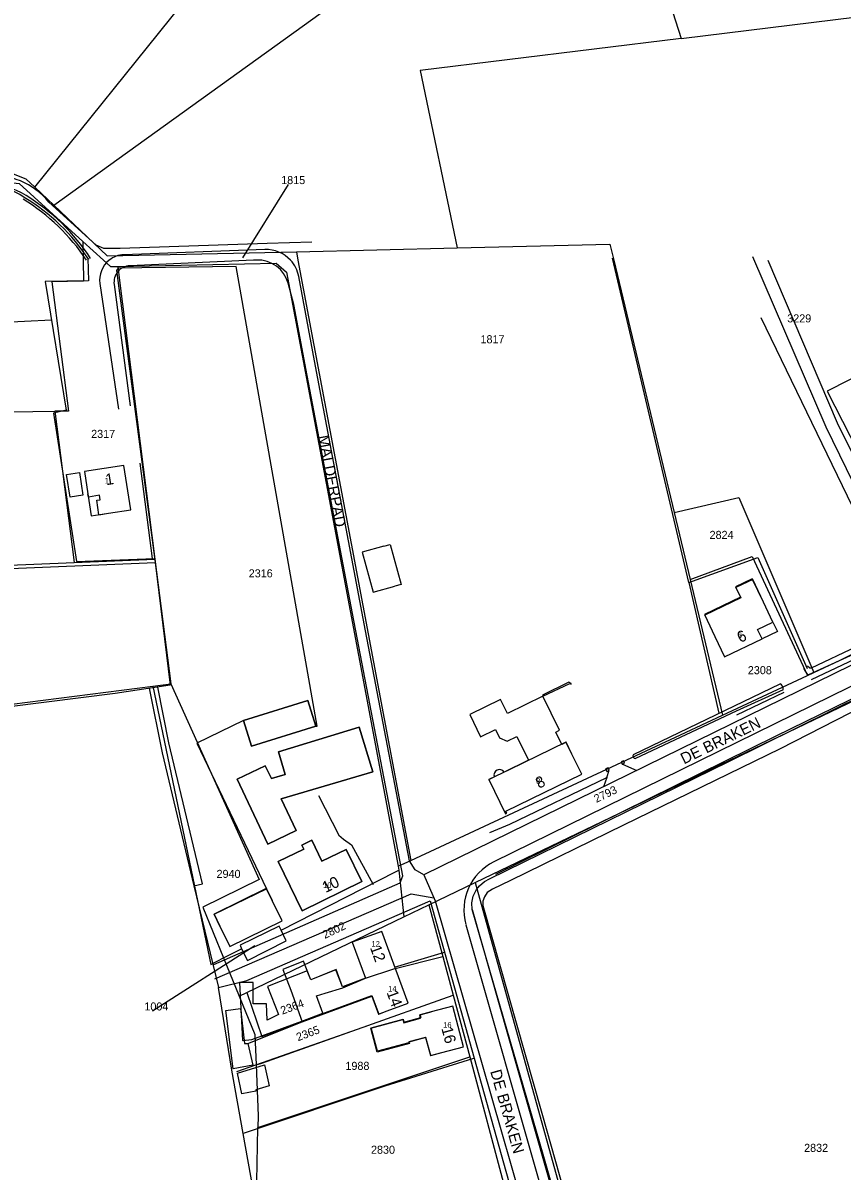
# Model space of a CAD drawing. Extents: x 148816 to 151297, y 399515 to 402500.
# Drawn here: x 149177.6 to 149360.4, y 400296.7 to 400552.9 of the extents above; entities that cross this region are included whole.
import ezdxf

# ---------------------------------------------------------------- set-up
doc = ezdxf.new("R2010")
doc.units = 0
for name, color, linetype in [('B01 Hoofdgebouw  [D] Norm', 7, 'Continuous'), ('B01 Hoofdgebouw  [T] Norm', 7, 'Continuous'), ('B01 hoofgebouw', 7, 'Continuous'), ('B02 Bijgebouw  [D] Norm', 7, 'Continuous'), ('B02 Bijgebouw  [T] Norm', 7, 'Continuous'), ('G01 perceelsgrens', 7, 'Continuous'), ('Q05 Bomenrij  [D] Gem', 7, 'Continuous'), ('T04 Haag heg  [D] Gem', 7, 'Continuous'), ('T09 Insteek water  [D] Norm', 7, 'Continuous'), ('T09 Insteek water  [T] Norm', 7, 'Continuous'), ('V00 Kant verharding algemeen  [T] Norm', 7, 'Continuous'), ('V06 Kant onverhard  [D] Norm', 7, 'Continuous'), ('V06 Kant onverhard  [T] Gem', 7, 'Continuous'), ('Z01 perceelnummer', 7, 'Continuous'), ('Z02 huisnummer', 7, 'Continuous'), ('Z02 Huisnummer  [Tekst] Norm', 7, 'Continuous'), ('Z06 straatnaam', 7, 'Continuous')]:
    doc.layers.add(name, color=color, linetype=linetype)

msp = doc.modelspace()

# ---------------------------------------------------------------- linework, layer by layer
at = {"layer": 'B01 Hoofdgebouw  [D] Norm'}
for p, q in [((149192.17, 400447.14), (149192.05, 400447.87)), ((149194.67, 400447.54), (149192.17, 400447.14)), ((149194.03, 400446.44), (149194.82, 400446.56)), ((149194.54, 400443.21), (149194.03, 400446.44)), ((149194.82, 400446.56), (149194.67, 400447.54)), ((149220.26, 400354.03), (149231.91, 400359.75)), ((149231.91, 400359.75), (149233.22, 400357.08)), ((149221.56, 400351.36), (149220.26, 400354.03)), ((149237.4, 400337.09), (149239.9, 400330.02)), ((149239.9, 400330.02), (149255.44, 400335.77)), ((149255.44, 400335.77), (149256.93, 400331.73)), ((149256.93, 400331.73), (149258.9, 400332.46)), ((149255.24, 400328.64), (149262.39, 400330.56)), ((149262.39, 400330.56), (149262.6, 400329.81)), ((149262.6, 400329.81), (149266.35, 400330.82)), ((149266.14, 400331.56), (149268.68, 400332.24)), ((149266.35, 400330.82), (149266.14, 400331.56)), ((149256.68, 400323.3), (149255.24, 400328.64)), ((149263.83, 400325.22), (149256.68, 400323.3)), ((149267.51, 400326.51), (149263.75, 400325.49)), ((149263.75, 400325.49), (149263.83, 400325.22)), ((149268.6, 400322.49), (149267.51, 400326.51)), ((149268.6, 400322.49), (149271.11, 400323.18))]:
    msp.add_line(p, q, dxfattribs=at)
for points in [[(149258.13, 400436.16), (149259.56, 400436.55), (149262, 400427.61), (149260.57, 400427.23)], [(149342.86, 400423.72), (149340.48, 400428.73), (149336.73, 400426.94), (149337.82, 400424.65), (149329.76, 400420.81), (149332.04, 400416.02)], [(149293.64, 400402.68), (149299.66, 400405.52), (149299.94, 400405.36), (149299.99, 400405.52), (149299.46, 400405.82), (149293.58, 400402.96), (149293.64, 400402.68)], [(149300.11, 400389.77), (149298.81, 400392.41), (149297.86, 400391.95), (149296.52, 400394.71), (149297.33, 400395.11), (149293.64, 400402.68), (149285.71, 400398.81), (149284.19, 400401.94), (149277.33, 400398.6), (149279.75, 400393.65), (149283.07, 400395.27), (149283.99, 400393.39), (149285.68, 400392.69), (149287.81, 400393.73), (149290.42, 400388.39), (149284.98, 400385.74)]]:
    msp.add_lwpolyline(points, dxfattribs=at)
msp.add_arc((149283.94, 400385.12), 1.22, 30.8176, 201.2191, dxfattribs=at)
at = {"layer": 'B01 Hoofdgebouw  [T] Norm'}
for p, q in [((149200.07, 400454.19), (149191.28, 400452.81)), ((149191.28, 400452.81), (149192.05, 400447.87)), ((149201.62, 400444.32), (149200.07, 400454.19)), ((149196.68, 400443.54), (149201.62, 400444.32)), ((149258.13, 400436.16), (149253.31, 400434.85)), ((149253.31, 400434.85), (149255.75, 400425.91)), ((149255.75, 400425.91), (149260.57, 400427.23)), ((149345, 400419.2), (149342.86, 400423.72)), ((149341.57, 400417.57), (149345, 400419.2)), ((149342.56, 400415.48), (149341.57, 400417.57)), ((149332.04, 400416.02), (149334.19, 400411.5)), ((149334.19, 400411.5), (149342.56, 400415.48)), ((149241.16, 400401.72), (149226.82, 400397.28)), ((149242.93, 400395.98), (149241.16, 400401.72)), ((149226.82, 400397.28), (149228.57, 400391.56)), ((149228.57, 400391.56), (149242.93, 400395.98)), ((149234.59, 400390.28), (149252.66, 400395.76)), ((149252.66, 400395.76), (149255.67, 400385.83)), ((149236.12, 400385.24), (149234.59, 400390.28)), ((149302.3, 400385.27), (149300.11, 400389.77)), ((149225.4, 400384.19), (149231.68, 400387.17)), ((149231.68, 400387.17), (149233.04, 400384.31)), ((149232.27, 400369.68), (149225.4, 400384.19)), ((149233.04, 400384.31), (149236.12, 400385.24)), ((149255.67, 400385.83), (149235.19, 400379.81)), ((149281.58, 400384.08), (149282.8, 400384.68)), ((149281.58, 400384.08), (149285.3, 400376.44)), ((149285.37, 400377.03), (149302.3, 400385.27)), ((149235.19, 400379.81), (149238.58, 400372.7)), ((149285.3, 400376.44), (149285.59, 400376.58)), ((149285.59, 400376.58), (149285.37, 400377.03)), ((149238.58, 400372.7), (149232.27, 400369.68)), ((149240.26, 400368.57), (149234.57, 400365.78)), ((149242.04, 400370.55), (149239.82, 400369.46)), ((149239.82, 400369.46), (149240.26, 400368.57)), ((149244.32, 400365.89), (149242.04, 400370.55)), ((149249.7, 400368.52), (149244.32, 400365.89)), ((149253.22, 400361.34), (149249.7, 400368.52)), ((149234.57, 400365.78), (149239.94, 400354.82)), ((149239.94, 400354.82), (149253.22, 400361.34)), ((149235.42, 400352.59), (149233.22, 400357.08)), ((149221.56, 400351.36), (149223.77, 400346.87)), ((149223.77, 400346.87), (149235.42, 400352.59)), ((149257.66, 400350.22), (149251.09, 400347.78)), ((149251.09, 400347.78), (149254.05, 400339.77)), ((149263.59, 400334.2), (149257.66, 400350.22)), ((149240.2, 400343.55), (149235.57, 400341.72)), ((149241.84, 400339.41), (149240.2, 400343.55)), ((149235.57, 400341.72), (149237.4, 400337.09)), ((149247.4, 400341.62), (149241.84, 400339.41)), ((149248.89, 400337.86), (149247.4, 400341.62)), ((149254.05, 400339.77), (149248.89, 400337.86)), ((149258.9, 400332.46), (149263.59, 400334.2)), ((149273.51, 400333.54), (149268.68, 400332.24)), ((149275.94, 400324.48), (149273.51, 400333.54)), ((149271.11, 400323.18), (149275.94, 400324.48))]:
    msp.add_line(p, q, dxfattribs=at)
at = {"layer": 'B01 hoofgebouw'}
for points in [[(149196.68, 400443.54), (149201.62, 400444.32), (149200.07, 400454.19), (149191.28, 400452.81), (149192.05, 400447.87)], [(149192.05, 400447.87), (149192.82, 400442.93), (149196.68, 400443.54)], [(149258.13, 400436.16), (149253.31, 400434.85), (149255.75, 400425.91), (149260.57, 400427.23)], [(149258.13, 400436.16), (149259.56, 400436.55), (149262, 400427.61), (149260.57, 400427.23)], [(149342.86, 400423.72), (149340.34, 400428.89), (149336.65, 400427.1), (149337.76, 400424.81), (149329.71, 400420.91), (149332.04, 400416.02)], [(149332.04, 400416.02), (149334.19, 400411.5), (149342.56, 400415.48), (149341.57, 400417.57), (149345, 400419.2), (149342.86, 400423.72)], [(149345, 400419.2), (149346, 400417.12), (149342.56, 400415.48)], [(149241.16, 400401.72), (149242.93, 400395.98), (149228.57, 400391.56), (149226.82, 400397.28), (149241.16, 400401.72)], [(149235.19, 400379.81), (149255.67, 400385.83), (149252.66, 400395.76), (149234.59, 400390.28), (149236.12, 400385.24), (149233.04, 400384.31), (149231.68, 400387.17), (149225.4, 400384.19), (149232.27, 400369.68), (149238.58, 400372.7), (149235.19, 400379.81)], [(149300.11, 400389.77), (149298.8, 400392.46), (149286.08, 400386.27)], [(149286.08, 400386.27), (149281.58, 400384.08), (149285.3, 400376.44), (149285.59, 400376.58), (149285.37, 400377.03), (149302.3, 400385.27), (149300.11, 400389.77)], [(149253.22, 400361.34), (149239.94, 400354.82), (149234.57, 400365.78), (149240.26, 400368.57), (149239.82, 400369.46), (149242.04, 400370.55), (149244.32, 400365.89), (149249.7, 400368.52), (149253.22, 400361.34)], [(149233.22, 400357.08), (149231.9, 400359.77), (149220.24, 400354.05), (149221.56, 400351.36)], [(149221.56, 400351.36), (149223.77, 400346.87), (149235.42, 400352.59), (149233.22, 400357.08)], [(149258.9, 400332.46), (149263.59, 400334.2), (149257.66, 400350.22), (149251.09, 400347.78), (149254.05, 400339.77), (149248.89, 400337.86), (149247.46, 400341.7), (149241.84, 400339.41), (149241.04, 400341.43)], [(149241.04, 400341.43), (149232.18, 400337.91), (149234.65, 400331.67), (149232.12, 400330.44), (149231.94, 400334.08), (149228.96, 400334.08), (149228.96, 400338.8), (149225.94, 400338.8), (149226.61, 400325.85), (149228.68, 400326.08), (149255.48, 400335.91), (149257.02, 400331.77), (149258.9, 400332.46)], [(149255.48, 400335.91), (149257.02, 400331.77)], [(149257.02, 400331.77), (149258.9, 400332.46)], [(149271.11, 400323.18), (149275.94, 400324.48), (149273.51, 400333.54), (149268.68, 400332.24)], [(149267.47, 400326.56), (149263.68, 400325.54), (149263.73, 400325.36), (149256.71, 400323.48), (149255.31, 400328.7), (149262.45, 400330.61), (149262.62, 400329.97), (149266.38, 400330.98)], [(149268.68, 400332.24), (149266.22, 400331.58), (149266.38, 400330.98)], [(149267.47, 400326.56), (149268.56, 400322.5), (149271.11, 400323.18)]]:
    msp.add_lwpolyline(points, dxfattribs=at)
at = {"layer": 'B02 Bijgebouw  [D] Norm'}
for p, q in [((149194.54, 400443.21), (149196.68, 400443.54)), ((149222.85, 400332.56), (149226.12, 400332.98)), ((149224.5, 400319.57), (149222.85, 400332.56)), ((149226.12, 400332.98), (149227.02, 400325.17)), ((149227.02, 400325.17), (149227.81, 400325.18)), ((149227.81, 400325.18), (149228.9, 400320.33)), ((149228.9, 400320.33), (149224.5, 400319.57)), ((149225.47, 400318.59), (149231.49, 400320.43)), ((149231.49, 400320.43), (149232.56, 400315.78)), ((149226.44, 400313.93), (149225.47, 400318.59)), ((149229.58, 400314.53), (149226.44, 400313.93)), ((149232.56, 400315.78), (149229.58, 400314.88)), ((149229.58, 400314.88), (149229.58, 400314.53))]:
    msp.add_line(p, q, dxfattribs=at)
msp.add_lwpolyline([(149190.16, 400452.64), (149190.95, 400447.55), (149188.09, 400447.11), (149187.3, 400452.19)], close=True, dxfattribs=at)
at = {"layer": 'B02 Bijgebouw  [T] Norm'}
for p, q in [((149346, 400417.12), (149342.56, 400415.48)), ((149345, 400419.2), (149346, 400417.12))]:
    msp.add_line(p, q, dxfattribs=at)
at = {"layer": 'G01 perceelsgrens'}
for points in [[(149180.19, 400516.31), (149213.06, 400557.06), (149196.04, 400570.17), (149238.55, 400620.73), (149227.81, 400632.6)], [(149184.44, 400512.29), (149334.84, 400620.55)], [(149318.65, 400571.94), (149317.55, 400571.33), (149324.53, 400549.48)], [(149324.53, 400549.48), (149363.82, 400554.29)], [(149324.53, 400549.48), (149266.28, 400542.34), (149274.48, 400502.75)], [(149089.69, 400519.57), (149174.3, 400519.7), (149178.2, 400518.19), (149180.19, 400516.31)], [(149056.63, 400500.21), (149067.41, 400514.08), (149073.98, 400517.68), (149172.14, 400517.66), (149176.72, 400517.11), (149190.94, 400504.19)], [(149180.19, 400516.31), (149184.44, 400512.29)], [(149184.44, 400512.29), (149196.41, 400500.99)], [(149190.94, 400504.19), (149195.55, 400500)], [(149190.94, 400504.19), (149191, 400500)], [(149196.41, 400500.99), (149238.62, 400501.86)], [(149238.62, 400501.86), (149274.48, 400502.75)], [(149238.62, 400501.86), (149238.97, 400500)], [(149274.48, 400502.75), (149308.62, 400503.59), (149309.48, 400500)], [(149191, 400500), (149191.08, 400495.29)], [(149195.55, 400500), (149197.14, 400498.56)], [(149198.72, 400498.59), (149234.08, 400499.32), (149236.44, 400497.36), (149261.37, 400364.74)], [(149238.97, 400500), (149264.18, 400366.05)], [(149309.48, 400500), (149322.96, 400443.67)], [(149197.14, 400498.56), (149198.72, 400498.59)], [(149198.72, 400498.59), (149199.12, 400495.45), (149207.05, 400433.26)], [(149191.08, 400495.29), (149184.05, 400495.15), (149187.71, 400466.34), (149184.72, 400466.29)], [(149369.79, 400477.28), (149357.4, 400470.9)], [(149357.4, 400470.9), (149357.12, 400470.76)], [(149357.12, 400470.76), (149363.92, 400457.4)], [(149052.1, 400464.33), (149184.72, 400466.29)], [(149184.72, 400466.29), (149189.03, 400432.52)], [(149322.96, 400443.67), (149337.35, 400447.03), (149354.16, 400407.99)], [(149322.96, 400443.67), (149326.53, 400428.76)], [(149028.49, 400425.95), (149189.03, 400432.52)], [(149189.03, 400432.52), (149207.05, 400433.26)], [(149207.05, 400433.26), (149210.62, 400405.48)], [(149326.53, 400428.76), (149340.33, 400433.89), (149352.72, 400407.32)], [(149326.53, 400428.76), (149333.74, 400398.47)], [(149354.16, 400407.99), (149359.85, 400410.65), (149382.09, 400421.75)], [(149278.52, 400361.09), (149380.61, 400410.15)], [(149333.74, 400398.47), (149352.72, 400407.32)], [(149352.72, 400407.32), (149354.16, 400407.99)], [(149136.54, 400395.98), (149206.59, 400404.96)], [(149206.59, 400404.96), (149210.62, 400405.48)], [(149206.59, 400404.96), (149219.52, 400342.86), (149222.36, 400344.3)], [(149210.62, 400405.48), (149230.3, 400361.77), (149217.73, 400355.6)], [(149264.18, 400366.05), (149324.39, 400394.11), (149333.74, 400398.47)], [(149261.37, 400364.74), (149264.18, 400366.05)], [(149235.2, 400350.51), (149260.76, 400363.52), (149261.46, 400363.88)], [(149261.37, 400364.74), (149261.46, 400363.88)], [(149261.46, 400363.88), (149262.59, 400353.43)], [(149268.19, 400356.12), (149278.52, 400361.09)], [(149278.52, 400361.09), (149332.49, 400166.69)], [(149217.73, 400355.6), (149222.36, 400344.3)], [(149262.59, 400353.43), (149268.19, 400356.12)], [(149268.19, 400356.12), (149271.3, 400344.58)], [(149227.55, 400336.59), (149262.59, 400353.43)], [(149235.2, 400350.51), (149234.8, 400351.37), (149226.08, 400347.16), (149226.39, 400346.34)], [(149226.39, 400346.34), (149227.67, 400343.7), (149236.31, 400348.08), (149235.2, 400350.51)], [(149222.36, 400344.3), (149226.39, 400346.34)], [(149222.36, 400344.3), (149225.86, 400335.78)], [(149248.98, 400337.62), (149254.05, 400339.77), (149260.35, 400341.88), (149271.3, 400344.58)], [(149271.3, 400344.58), (149273.61, 400335.96)], [(149245.02, 400336.44), (149248.98, 400337.62)], [(149225.86, 400335.78), (149227.55, 400336.59)], [(149225.86, 400335.78), (149229.37, 400327.22), (149229.64, 400320.41)], [(149227.55, 400336.59), (149230.9, 400326.76), (149244.53, 400331.98), (149243.11, 400335.87), (149245.02, 400336.44)], [(149229.64, 400320.41), (149230.87, 400320.84), (149273.61, 400335.96)], [(149273.61, 400335.96), (149277.3, 400322.23)], [(149230.04, 400306.45), (149277.3, 400322.23)], [(149277.3, 400322.23), (149285.18, 400292.91)], [(149229.64, 400320.41), (149230.1, 400309.04), (149230.04, 400306.45)], [(149229.6, 400286.34), (149230.04, 400306.45)]]:
    msp.add_lwpolyline(points, dxfattribs=at)
at = {"layer": 'Q05 Bomenrij  [D] Gem'}
msp.add_line((149277.84, 400355.1), (149330.67, 400169.78), dxfattribs=at)
for points in [[(149353.58, 400406.45), (149375.77, 400416.93)], [(149283.13, 400363.02), (149345.74, 400393.85), (149378.31, 400409.77)], [(149336.9, 400398.57), (149347.53, 400403.59)]]:
    msp.add_lwpolyline(points, dxfattribs=at)
at = {"layer": 'T04 Haag heg  [D] Gem'}
for p, q in [((149061.52, 400480.62), (149183.93, 400486.66)), ((149260.52, 400342.22), (149271.71, 400345.57)), ((149227.81, 400325.18), (149239.9, 400330.02)), ((149225.29, 400318.97), (149254.98, 400329.33)), ((149258.41, 400315.74), (149278.24, 400321.91)), ((149226.79, 400305.18), (149258.41, 400315.74))]:
    msp.add_line(p, q, dxfattribs=at)
for points in [[(149242.93, 400395.98), (149243.24, 400396.03), (149225.18, 400498.63), (149198.83, 400498.2), (149198.48, 400497.69), (149207.08, 400432.57), (149210.46, 400405.16), (149198.14, 400403.32), (149127.94, 400394.45), (149010.54, 400391.99), (149029.14, 400425.2), (149030.1, 400427.57), (149061.49, 400480.64), (149066.81, 400490.85), (149054.98, 400500.07)], [(149192.05, 400500.48), (149192.21, 400495.38), (149182.54, 400495.25), (149187.23, 400466.56), (149184.42, 400465.87), (149189.54, 400432.75), (149206.92, 400433.43)], [(149203.66, 400454.7), (149206.39, 400433.45)], [(149029.14, 400425.2), (149207.08, 400432.54)], [(149326.24, 400428.04), (149341.59, 400433.67), (149352.62, 400408.9)], [(149326.24, 400428.04), (149332.91, 400398.92)], [(149281.79, 400372.26), (149286.24, 400374.15), (149307.88, 400384.56)], [(149215.69, 400360.35), (149221.2, 400337.72)], [(149292.55, 400271.01), (149235.22, 400257.75), (149233.43, 400267.82), (149226.74, 400305.11), (149224.17, 400319.26), (149221.2, 400337.72), (149227.58, 400339.28), (149268.46, 400357.03), (149278.32, 400321.93), (149292.55, 400270.98)]]:
    msp.add_lwpolyline(points, dxfattribs=at)
at = {"layer": 'T09 Insteek water  [D] Norm'}
for p, q in [((149326.24, 400428.04), (149309.17, 400500.45)), ((149375.06, 400419.5), (149342.38, 400487.11))]:
    msp.add_line(p, q, dxfattribs=at)
for centre, radius, start, end in [((149169.56, 400501.79), 14.77, 55.8587, 91.8562), ((149154.77, 400475.62), 44.3, 33.411, 58.9922), ((149154.77, 400475.62), 44.8, 33.1765, 58.9922)]:
    msp.add_arc(centre, radius, start, end, dxfattribs=at)
at = {"layer": 'T09 Insteek water  [T] Norm'}
for points in [[(149352.72, 400409.51), (149353.26, 400409), (149353.64, 400409.01), (149373.66, 400418.55), (149373.86, 400418.94), (149374.14, 400419.37), (149374.12, 400419.85), (149373.86, 400420.21)], [(149375.16, 400420.92), (149375.74, 400420.06), (149376.2, 400419.37), (149376.28, 400418.81), (149376.33, 400418.38), (149375.95, 400417.97), (149352.9, 400407.48)], [(149285.53, 400363.83), (149335.12, 400388.12), (149365.53, 400403.12), (149383.75, 400411.93)], [(149385.05, 400410.38), (149362.13, 400398.9), (149346.58, 400390.98), (149311.67, 400373.89), (149286.44, 400361.54)], [(149205.77, 400404.48), (149208.68, 400390.1), (149215.69, 400360.35), (149217.64, 400360.83), (149210.17, 400392.28), (149207.65, 400404.75)], [(149313.85, 400389.68), (149346.63, 400405.49)], [(149347.29, 400404.14), (149336.77, 400399.38), (149314.28, 400388.79)], [(149308.14, 400250.09), (149303.26, 400267.13), (149293.67, 400300.42), (149285.58, 400328.43), (149277.85, 400355.13), (149277.75, 400356.6), (149278.09, 400358.08), (149278.81, 400359.53), (149279.51, 400360.4), (149280.62, 400361.33), (149281.71, 400361.95), (149285.53, 400363.83)], [(149286.44, 400361.54), (149282.37, 400359.62), (149281.21, 400358.87), (149280.58, 400357.95), (149280.21, 400356.96), (149280.27, 400355.97), (149293.39, 400309.65), (149310.3, 400249.91)]]:
    msp.add_lwpolyline(points, dxfattribs=at)
for centre, radius, start, end in [((149351.54, 400408.94), 0.452, 337.9908, 35.475), ((149354.55, 400409.66), 2.74, 198.9701, 232.9794), ((149345.99, 400404.34), 1.31, 351.3506, 60.9257), ((149314.31, 400389.35), 0.565, 144.9743, 266.8596)]:
    msp.add_arc(centre, radius, start, end, dxfattribs=at)
at = {"layer": 'V00 Kant verharding algemeen  [T] Norm'}
for p, q in [((149242.06, 400504.04), (149232.07, 400503.72)), ((149195.64, 400502.58), (149193.93, 400503.35)), ((149199.29, 400502.64), (149195.64, 400502.58)), ((149232.07, 400503.72), (149199.29, 400502.64)), ((149389.84, 400423.05), (149267.08, 400362.81)), ((149385.3, 400416.09), (149282.7, 400365.75)), ((149311.42, 400387.56), (149314.59, 400386.12)), ((149307.88, 400384.56), (149307.17, 400382.48)), ((149267.08, 400362.81), (149269.62, 400357.07)), ((149269.62, 400357.07), (149300.3, 400250)), ((149276.45, 400351.71), (149305.45, 400250))]:
    msp.add_line(p, q, dxfattribs=at)
for points in [[(149340.4, 400500.86), (149356.79, 400462.85), (149376.62, 400422.26), (149377.22, 400420.67), (149377.46, 400419.23), (149377.4, 400417.91), (149376.99, 400416.71)], [(149343.86, 400500.04), (149359.37, 400463.69), (149371.92, 400438.34), (149373.56, 400439.02)], [(149226.82, 400397.28), (149216.37, 400392.22), (149231.91, 400359.75)], [(149307.88, 400384.56), (149308.46, 400386.21)], [(149243.54, 400380.56), (149248.08, 400371.66), (149249.13, 400370.76), (149250.95, 400369.56), (149255.72, 400360.71)]]:
    msp.add_lwpolyline(points, dxfattribs=at)
for points in [[(149308.19, 400386.75), (149307.63, 400386.47), (149307.9, 400385.93), (149308.46, 400386.21)], [(149311.13, 400388.07), (149311.36, 400387.54), (149311.83, 400387.74), (149311.6, 400388.28)]]:
    msp.add_lwpolyline(points, close=True, dxfattribs=at)
msp.add_arc((149287.97, 400355), 11.97, 116.1145, 195.9113, dxfattribs=at)
at = {"layer": 'V06 Kant onverhard  [D] Norm'}
msp.add_line((149193.93, 400503.35), (149183.38, 400512.98), dxfattribs=at)
for centre, radius, start, end in [((149169.25, 400500.29), 16.76, 57.4846, 90.4933), ((149170.19, 400501.77), 17.31, 40.3804, 93.1911), ((149154.89, 400475.96), 45.01, 32.892, 58.7078)]:
    msp.add_arc(centre, radius, start, end, dxfattribs=at)
at = {"layer": 'V06 Kant onverhard  [T] Gem'}
for p, q in [((149231.6, 400502.38), (149200.1, 400501.22)), ((149229.07, 400500), (149201.42, 400498.75)), ((149229.71, 400500.03), (149229.07, 400500)), ((149242.85, 400476.37), (149239.14, 400496.34)), ((149194.74, 400494.77), (149198.92, 400466.74)), ((149197.93, 400494.59), (149201.48, 400467.49)), ((149238.04, 400490.08), (149236.76, 400494.86)), ((149241, 400474.24), (149238.04, 400490.08)), ((149254.06, 400417.3), (149242.85, 400476.37)), ((149251.17, 400421.13), (149241, 400474.24)), ((149262.34, 400362.62), (149251.17, 400421.13)), ((149263.9, 400365.96), (149254.06, 400417.3)), ((149265.16, 400363.94), (149263.9, 400365.96)), ((149267.08, 400362.81), (149265.16, 400363.94)), ((149220.15, 400342.81), (149261.81, 400361.02)), ((149261.81, 400361.02), (149262.34, 400362.62)), ((149220.39, 400339.61), (149264.23, 400358.57)), ((149264.23, 400358.57), (149269.33, 400357.72))]:
    msp.add_line(p, q, dxfattribs=at)
for centre, radius, start, end in [((149231.84, 400494.91), 7.47, 42.915, 91.831), ((149200.32, 400495.6), 5.63, 128.547, 188.4932), ((149200.34, 400495.53), 5.7, 92.414, 128.2776), ((149230.04, 400493.08), 6.96, 14.8713, 92.5963), ((149231.85, 400494.97), 7.42, 10.6622, 42.6559), ((149201.58, 400495.07), 3.69, 92.5822, 187.4961)]:
    msp.add_arc(centre, radius, start, end, dxfattribs=at)
at = {"layer": 'Z01 perceelnummer'}
for points in [[(149236.76, 400516.88), (149226.58, 400500.55)], [(149206.47, 400332.47), (149229.32, 400347.04)]]:
    msp.add_lwpolyline(points, dxfattribs=at)

# ---------------------------------------------------------------- texts
for s, p in [('1815', (149235.22, 400516.98)), ('3229', (149348.19, 400486.12)), ('1817', (149279.71, 400481.46)), ('2317', (149192.8, 400460.34)), ('2824', (149330.85, 400437.8)), ('2316', (149227.97, 400429.22)), ('2308', (149339.39, 400407.61)), ('2940', (149220.79, 400362.15)), ('1004', (149204.68, 400332.57)), ('1988', (149249.56, 400319.31)), ('2830', (149255.27, 400300.59)), ('2832', (149351.95, 400301.01))]:
    msp.add_text(s, height=1.8, dxfattribs=at).set_placement(p)
for s, rotation, p in [('2793', 25.8711, (149305.58, 400378.87)), ('2802', 25.7119, (149244.98, 400348.52)), ('2364', 20.2448, (149235.47, 400331.62)), ('2365', 20.6501, (149238.99, 400325.69))]:
    msp.add_text(s, height=1.8, rotation=rotation, dxfattribs=at).set_placement(p)
at = {"layer": 'Z02 huisnummer'}
for s, rotation, p in [('1', 8.916, (149196.18, 400449.78)), ('6', 25.4116, (149337.71, 400414.56)), ('8', 25.9757, (149292.76, 400382.02)), ('10', 26.1553, (149245.13, 400358.76)), ('12', 290.3012, (149255, 400346.61)), ('14', 290.3012, (149258.71, 400336.59)), ('16', 285.0089, (149270.96, 400328.57))]:
    msp.add_text(s, height=2.5, rotation=rotation, dxfattribs=at).set_placement(p)
at = {"layer": 'Z02 Huisnummer  [Tekst] Norm'}
for s, p in [('1', (149195.83, 400450.18)), ('6', (149337.15, 400415.67)), ('8', (149292.15, 400383.11)), ('10', (149244.58, 400359.89)), ('12', (149255.4, 400346.82)), ('14', (149259.11, 400336.8)), ('16', (149271.39, 400328.71))]:
    msp.add_text(s, height=1.25, dxfattribs=at).set_placement(p)
at = {"layer": 'Z06 straatnaam'}
for s, rotation, p in [('MALDERPAD', 280.7816, (149243.4, 400460.71)), ('DE BRAKEN', 25.9242, (149325.13, 400387.46)), ('DE BRAKEN', 285.8431, (149281.86, 400318.99))]:
    msp.add_text(s, height=2.5, rotation=rotation, dxfattribs=at).set_placement(p)

doc.saveas('drawing.dxf')
